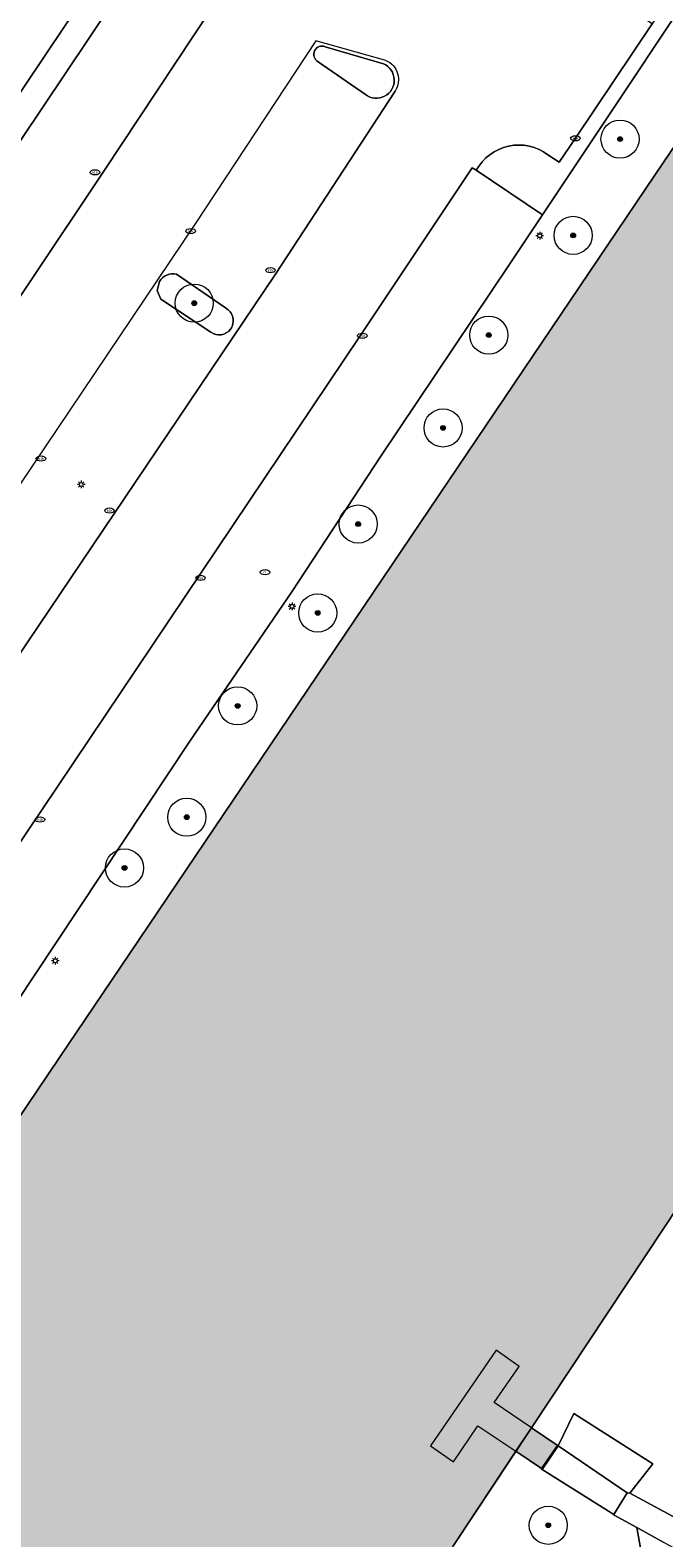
# Model space of a CAD drawing. Header units: metres. Extents: x 125349 to 128236, y 501602 to 503797.
# Tile 300 of 656: x 126467 to 126500, y 502109 to 502188. Entities that reach past the tile are written whole.
import ezdxf
from ezdxf.enums import TextEntityAlignment as Align

# ---------------------------------------------------------------- set-up
doc = ezdxf.new("R2010")
doc.units = ezdxf.units.M
doc.layers.get('0').update_dxf_attribs({"linetype": 'CONTINUOUS'})
for name, color, linetype, lineweight in [('B-WE-GK-BESCHOEIING-G', 130, 'GK-BESCHOEIING-SO', 18), ('B-WE-GR-BEPLANTING_CULTUUR_BODEMBEDEKKER-GV', 90, 'CONTINUOUS', 18), ('B-WE-GR-BEPLANTING_CULTUUR_BOSPLANTSOEN-GV', 90, 'CONTINUOUS', 18), ('B-WE-GR-BEPLANTING_CULTUUR_HEESTERS-GV', 90, 'CONTINUOUS', 18), ('B-WE-GR-BOOM-S-500', 90, 'CONTINUOUS', 18), ('B-WE-IE-MEUBILAIR-S', 7, 'CONTINUOUS', 18), ('B-WE-KW-KUNSTWERK_STEIGER-GV', 170, 'CONTINUOUS', 18), ('B-WE-OG-TERREIN_BEGROEID-GV', 7, 'CONTINUOUS', 18), ('B-WE-OG-WATER-GV', 130, 'CONTINUOUS', 18), ('B-WE-VH-GESLOTENVERHARDING_BETON-GV', 10, 'CONTINUOUS', 18), ('B-WE-VH-OPENVERHARDING-GV', 90, 'CONTINUOUS', 18), ('B-WE-VH-OPENVERHARDING_BETONSTRAATSTEEN-GV', 90, 'CONTINUOUS', 18)]:
    doc.layers.add(name, color=color, linetype=linetype, lineweight=lineweight)
doc.layers.add('B-WE-KW-KUNSTWERK_STEIGER-V', color=7, linetype='CONTINUOUS', lineweight=18, true_color=0x000000)
doc.layers.add('B-WE-OG-WATER-V', color=7, linetype='CONTINUOUS', lineweight=18, true_color=0xbee8ff)
doc.styles.add('NLCS-ISO', font='NLCS-ISO.ttf')
doc.linetypes.add('GK-BESCHOEIING-SO', pattern='A,18,-3,[1,NLCS.SHX,S=0.6,R=0,X=0,Y=0],-3', length=24)

# ---------------------------------------------------------------- blocks, each defined once
blk = doc.blocks.new('SIE-MEUBILAIR_PAAL_LICHTMAST-SO')
for points in [[(-0.62, 0), (-1, 0)], [(-0.71, 0.71), (-0.44, 0.44)], [(0, 1), (0, 0.62)], [(0.44, 0.44), (0.71, 0.71)], [(1, 0), (0.62, 0)], [(-0.71, -0.71), (-0.44, -0.44)], [(0, -0.62), (0, -1)], [(0.44, -0.44), (0.71, -0.71)]]:
    blk.add_lwpolyline(points)
blk.add_circle((0, 0), 0.5)
blk = doc.blocks.new('SIE-MEUBILAIR_PUT_KOLK-SO')
blk.add_ellipse((0, 0), major_axis=(1.25, 0), ratio=0.54)
at = {"style": 'NLCS-ISO'}
blk.add_text('klk', height=0.75, dxfattribs=at).set_placement((0.03, 0), align=Align.MIDDLE_CENTER)
blk = doc.blocks.new('SIE-MEUBILAIR_PUT_RIOOLPUT-SO')
blk.add_ellipse((0, 0), major_axis=(1.25, 0), ratio=0.54)
at = {"style": 'NLCS-ISO'}
blk.add_text('ri', height=0.75, dxfattribs=at).set_placement((-0.04, 0.07), align=Align.MIDDLE_CENTER)
blk = doc.blocks.new('SGR-BOOM_01-SO')
at = {"linetype": 'ByBlock', "lineweight": 18}
h = blk.add_hatch(color=0, dxfattribs=at)
h.dxf.hatch_style = 1
edge = h.paths.add_edge_path()
edge.add_arc((0, 0), 0.25, 0, 360)
at = {"color": 0, "linetype": 'ByBlock', "lineweight": 18}
for radius in [2, 0.25]:
    blk.add_circle((0, 0), radius, dxfattribs=at)

msp = doc.modelspace()

# ---------------------------------------------------------------- hatches: boundary and pattern name
at = {"layer": 'B-WE-KW-KUNSTWERK_STEIGER-V'}
msp.add_hatch(color=256, dxfattribs=at).paths.add_polyline_path([(126492.238, 502114.03), (126493.581, 502113.132), (126494.43, 502114.332), (126493.058, 502115.264), (126491.098, 502116.595), (126492.409, 502118.47), (126491.21, 502119.321), (126487.76, 502114.325), (126488.971, 502113.484), (126490.238, 502115.367)])
at = {"layer": 'B-WE-OG-WATER-V'}
h = msp.add_hatch(color=256, dxfattribs=at)
edge = h.paths.add_edge_path()
edge.add_line((126389.484, 502044.893), (126392.388, 502045.459))
edge.add_line((126392.388, 502045.459), (126410.497, 502051.379))
edge.add_line((126410.497, 502051.379), (126413.384, 502052.012))
edge.add_line((126413.384, 502052.012), (126416.905, 502051.3))
edge.add_line((126416.905, 502051.3), (126419.923, 502049.827))
edge.add_arc((126395.34, 502017.534), 40.585, 48.04649, 52.71926, ccw=False)
edge.add_line((126422.472, 502047.717), (126422.846, 502047.655))
edge.add_arc((126419.865, 502042.616), 5.855, 51.78977, 59.39829, ccw=False)
edge.add_arc((126419.834, 502042.576), 5.905, 36.41778, 51.78626, ccw=False)
edge.add_arc((126419.857, 502042.605), 5.87, -5.3749, 36.3277, ccw=False)
edge.add_arc((126417.62, 502042.787), 8.114, 337.64078, 354.82547, ccw=False)
edge.add_line((126425.124, 502039.7), (126427.998, 502039.125))
edge.add_line((126427.998, 502039.125), (126430.403, 502038.652))
edge.add_line((126430.403, 502038.652), (126433.368, 502038.079))
edge.add_arc((126440.708, 502035.629), 7.738, 130.95435, 161.54094, ccw=False)
edge.add_arc((126440.693, 502035.653), 7.71, 122.22889, 130.98526, ccw=False)
edge.add_arc((126439.109, 502038.158), 4.746, 62.05962, 122.18257, ccw=False)
edge.add_arc((126464.77, 502087.578), 50.939, 242.60677, 264.63973)
edge.add_line((126460.011, 502036.862), (126500, 502034.008))
edge.add_line((126500, 502034.008), (126502.402, 502033.851))
edge.add_line((126502.402, 502033.851), (126513.909, 502033.081))
edge.add_line((126513.909, 502033.081), (126527.359, 502032.345))
edge.add_line((126527.359, 502032.345), (126528.303, 502032.254))
edge.add_line((126528.303, 502032.254), (126529.26, 502032.16))
edge.add_arc((126515.984, 501953.998), 79.282, 78.52228, 80.3602, ccw=False)
edge.add_arc((126526.804, 502010.204), 22.054, 68.57404, 77.01281, ccw=False)
edge.add_arc((126522.306, 501996.324), 36.629, 64.69913, 69.95619, ccw=False)
edge.add_arc((126538.592, 502030.274), 1.048, 232.8651, 281.87705)
edge.add_arc((126538.412, 502030.669), 1.474, 285.57046, 315.29148)
edge.add_arc((126533.437, 502034.93), 8.022, 318.66583, 328.64549)
edge.add_arc((126536.598, 502032.865), 4.249, 330.23683, 340.62883)
edge.add_arc((126539.01, 502032.196), 1.76, 335.15666, 353.62136)
edge.add_arc((126538.94, 502032.104), 1.822, 356.73258, 373.97907)
edge.add_arc((126535.067, 502029.333), 6.491, 29.65314, 41.09275)
edge.add_arc((126536.134, 502030.183), 5.128, 41.76576, 59.26264)
edge.add_arc((126530.918, 502020.961), 15.723, 60.10176, 68.59493)
edge.add_arc((126526.384, 502007.826), 29.611, 69.70315, 75.88017)
edge.add_arc((126527.796, 502014.813), 22.494, 75.02592, 84.10829)
edge.add_line((126530.105, 502037.188), (126502.367, 502038.902))
edge.add_line((126502.367, 502038.902), (126500, 502039.058))
edge.add_line((126500, 502039.058), (126483.601, 502040.113))
edge.add_line((126483.601, 502040.113), (126467.49, 502041.15))
edge.add_line((126467.49, 502041.15), (126465.424, 502041.283))
edge.add_arc((126466.495, 502057.524), 16.276, 243.61735, 266.22834, ccw=False)
edge.add_arc((126469.245, 502061.001), 20.634, 206.34257, 241.06459, ccw=False)
edge.add_arc((126462.053, 502056.274), 12.136, 155.31543, 201.40349, ccw=False)
edge.add_line((126451.026, 502061.342), (126452.621, 502063.744))
edge.add_line((126452.621, 502063.744), (126454.526, 502066.613))
edge.add_line((126454.526, 502066.613), (126477.599, 502101.356))
edge.add_arc((126486.08, 502094.616), 10.833, 130.80024, 141.5217, ccw=False)
edge.add_line((126479.001, 502102.816), (126486.966, 502107.296))
edge.add_arc((126484.558, 502111.973), 5.261, 297.24086, 326.96085)
edge.add_line((126488.968, 502109.105), (126492.238, 502114.03))
edge.add_line((126492.238, 502114.03), (126493.058, 502115.264))
edge.add_line((126493.058, 502115.264), (126500, 502125.72))
edge.add_line((126500, 502125.72), (126500.749, 502126.851))
edge.add_line((126500.749, 502126.851), (126502.377, 502129.307))
edge.add_line((126502.377, 502129.307), (126505.166, 502133.418))
edge.add_line((126505.166, 502133.418), (126510.468, 502141.234))
edge.add_line((126510.468, 502141.234), (126518.513, 502153.296))
edge.add_line((126518.513, 502153.296), (126521.647, 502157.971))
edge.add_line((126521.647, 502157.971), (126522.638, 502159.45))
edge.add_line((126522.638, 502159.45), (126525.033, 502163.022))
edge.add_line((126525.033, 502163.022), (126522.864, 502175.946))
edge.add_line((126522.864, 502175.946), (126521.58, 502183.594))
edge.add_line((126521.58, 502183.594), (126518.607, 502185.589))
edge.add_line((126518.607, 502185.589), (126516.323, 502187.122))
edge.add_line((126516.323, 502187.122), (126515.015, 502187.999))
edge.add_line((126515.015, 502187.999), (126502.19, 502184.774))
edge.add_line((126502.19, 502184.774), (126500, 502181.561))
edge.add_line((126500, 502181.561), (126471.507, 502139.392))
edge.add_line((126471.507, 502139.392), (126468.313, 502134.665))
edge.add_line((126468.313, 502134.665), (126463.072, 502126.908))
edge.add_line((126463.072, 502126.908), (126459.857, 502122.066))
edge.add_line((126459.857, 502122.066), (126458.177, 502119.535))
edge.add_line((126458.177, 502119.535), (126448.532, 502105.009))
edge.add_line((126448.532, 502105.009), (126443.712, 502097.749))
edge.add_line((126443.712, 502097.749), (126431.478, 502079.324))
edge.add_line((126431.478, 502079.324), (126428.07, 502074.19))
edge.add_line((126428.07, 502074.19), (126419.351, 502061.059))
edge.add_line((126419.351, 502061.059), (126418.03, 502059.069))
edge.add_line((126418.03, 502059.069), (126415.228, 502058.226))
edge.add_line((126415.228, 502058.226), (126412.278, 502058.034))
edge.add_line((126412.278, 502058.034), (126409.812, 502058.118))
edge.add_line((126409.812, 502058.118), (126406.575, 502057.634))
edge.add_line((126406.575, 502057.634), (126394.465, 502053.079))
edge.add_line((126394.465, 502053.079), (126387.822, 502050.879))
edge.add_line((126387.822, 502050.879), (126387.919, 502050.756))
edge.add_line((126387.919, 502050.756), (126386.181, 502048.769))
edge.add_line((126386.181, 502048.769), (126388.839, 502045.017))
edge.add_line((126388.839, 502045.017), (126388.995, 502044.797))
edge.add_line((126388.995, 502044.797), (126389.484, 502044.893))

# ---------------------------------------------------------------- linework, layer by layer
at = {"layer": 'B-WE-GK-BESCHOEIING-G', "flags": 128}
for points in [[(126425.124, 502039.7), (126425.501, 502040.856), (126425.701, 502042.055), (126425.701, 502043.159), (126425.494, 502044.243), (126425.087, 502045.27), (126424.495, 502046.202), (126423.739, 502047.006), (126422.846, 502047.655), (126422.472, 502047.717), (126416.057, 502052.435), (126410.115, 502051.94), (126398.327, 502048.266), (126389.717, 502045.031), (126386.484, 502044.98), (126384.037, 502046.427), (126384.258, 502047.921), (126384.478, 502048.337), (126384.733, 502048.732), (126385.021, 502049.104), (126385.34, 502049.45), (126385.687, 502049.767), (126386.06, 502050.053), (126386.456, 502050.307), (126386.872, 502050.526), (126387.306, 502050.708), (126394.465, 502053.079), (126406.575, 502057.634), (126409.812, 502058.118), (126412.278, 502058.034), (126415.228, 502058.226), (126418.03, 502059.069), (126463.072, 502126.908), (126500, 502181.561), (126502.19, 502184.774), (126515.015, 502187.999)], [(126521.58, 502183.594), (126525.033, 502163.021), (126518.513, 502153.296), (126510.468, 502141.234), (126502.377, 502129.307), (126500, 502125.72), (126488.968, 502109.105), (126488.409, 502108.389), (126487.735, 502107.78), (126486.966, 502107.296), (126479.001, 502102.816), (126477.599, 502101.356), (126451.026, 502061.342)]]:
    msp.add_lwpolyline(points, dxfattribs=at)
at = {"layer": 'B-WE-GR-BEPLANTING_CULTUUR_BODEMBEDEKKER-GV'}
for points in [[(126482.249, 502187.601, 0.947276), (126481.868, 502186.815)], [(126484.353, 502185.093, 1.125115), (126485.297, 502186.707)], [(126474.45, 502175.679, 0.337006), (126473.551, 502175.296)], [(126477.279, 502172.8, 0.450754), (126477.023, 502173.914)], [(126476.238, 502172.644, 0.403467), (126477.279, 502172.8)]]:
    msp.add_lwpolyline(points, format="xyb", dxfattribs=at)
at = {"layer": 'B-WE-GR-BEPLANTING_CULTUUR_BODEMBEDEKKER-GV', "flags": 128}
for points in [[(126485.297, 502186.707), (126482.249, 502187.601)], [(126481.868, 502186.815), (126484.353, 502185.093)], [(126477.023, 502173.914), (126474.45, 502175.679)], [(126473.551, 502175.296), (126473.437, 502174.822), (126473.617, 502174.369), (126476.238, 502172.644)]]:
    msp.add_lwpolyline(points, dxfattribs=at)
at = {"layer": 'B-WE-GR-BEPLANTING_CULTUUR_BOSPLANTSOEN-GV', "flags": 128}
for points in [[(126505.528, 502194.752), (126504.486, 502195.075), (126493.638, 502178.79), (126491.894, 502176.182), (126485.162, 502166.151), (126480.495, 502159.047), (126475.137, 502151.234), (126468.16, 502140.702), (126457.336, 502124.429), (126457.985, 502122.377), (126458.305, 502122.488), (126459.229, 502122.475), (126459.857, 502122.066), (126463.072, 502126.908), (126468.313, 502134.665), (126471.507, 502139.392), (126500, 502181.561), (126502.19, 502184.774), (126502.487, 502185.21), (126504, 502187.454), (126509.336, 502191.81), (126505.379, 502194.502)], [(126494.46, 502114.321), (126498.082, 502111.86), (126498.217, 502111.837), (126499.415, 502113.371), (126495.282, 502116.016)]]:
    msp.add_lwpolyline(points, close=True, dxfattribs=at)
for points in [[(126492.238, 502114.03), (126488.968, 502109.105)], [(126493.617, 502113.077), (126493.581, 502113.132), (126492.238, 502114.03)], [(126496.855, 502092.831), (126500, 502097.566), (126499.087, 502098.165), (126495.419, 502102.661), (126498.86, 502108.464), (126498.588, 502110.038), (126497.401, 502110.694), (126497.38, 502110.728), (126493.617, 502113.077)]]:
    msp.add_lwpolyline(points, dxfattribs=at)
at = {"layer": 'B-WE-GR-BEPLANTING_CULTUUR_HEESTERS-GV', "flags": 128}
for points in [[(126493.638, 502178.79), (126504.486, 502195.075), (126503.744, 502195.305), (126500, 502189.72), (126499.781, 502189.393), (126499.38, 502188.796), (126495.362, 502182.802), (126494.512, 502181.556), (126493.923, 502181.943)], [(126490.165, 502181.128), (126493.638, 502178.79)]]:
    msp.add_lwpolyline(points, dxfattribs=at)
msp.add_lwpolyline([(126437.055, 502137.419), (126436.77, 502137.746), (126436.664, 502138.176), (126436.73, 502138.548), (126436.96, 502138.862), (126450.114, 502158.593), (126457.013, 502168.811), (126459.248, 502172.188), (126458.757, 502172.481), (126459.845, 502174.094), (126460.288, 502173.793), (126471.023, 502189.773), (126469.633, 502190.268), (126449.608, 502160.425), (126426.48, 502125.835), (126426.385, 502125.693), (126428.567, 502124.246), (126433.438, 502131.584), (126436.332, 502129.677), (126439.496, 502134.419), (126436.402, 502136.527)], close=True, dxfattribs=at)
at = {"layer": 'B-WE-GR-BEPLANTING_CULTUUR_HEESTERS-GV'}
msp.add_lwpolyline([(126493.923, 502181.943, 0.455347), (126490.165, 502181.128)], format="xyb", dxfattribs=at)
at = {"layer": 'B-WE-KW-KUNSTWERK_STEIGER-GV', "flags": 128}
msp.add_lwpolyline([(126492.238, 502114.03), (126493.581, 502113.132), (126494.43, 502114.332), (126493.058, 502115.264), (126491.098, 502116.595), (126492.409, 502118.47), (126491.21, 502119.321), (126487.76, 502114.325), (126488.971, 502113.484), (126490.238, 502115.367)], close=True, dxfattribs=at)
at = {"layer": 'B-WE-OG-TERREIN_BEGROEID-GV', "flags": 128}
msp.add_lwpolyline([(126500.749, 502126.851), (126500, 502125.72), (126493.058, 502115.264), (126494.46, 502114.321), (126495.282, 502116.016), (126499.415, 502113.371), (126498.217, 502111.837), (126500, 502110.87), (126506.769, 502107.201)], dxfattribs=at)
msp.add_lwpolyline([(126500, 502097.566), (126504.778, 502094.434), (126510.477, 502102.983), (126506.151, 502105.853), (126500, 502109.256), (126498.588, 502110.038), (126498.86, 502108.464), (126495.419, 502102.661), (126499.087, 502098.165)], close=True, dxfattribs=at)
at = {"layer": 'B-WE-OG-WATER-GV', "flags": 128}
for points in [[(126502.19, 502184.774), (126500, 502181.561), (126471.507, 502139.392), (126468.313, 502134.665), (126463.072, 502126.908), (126459.857, 502122.066), (126458.177, 502119.535), (126448.532, 502105.009)], [(126488.968, 502109.105), (126492.238, 502114.03), (126493.058, 502115.264), (126500, 502125.72), (126500.749, 502126.851)]]:
    msp.add_lwpolyline(points, dxfattribs=at)
at = {"layer": 'B-WE-VH-GESLOTENVERHARDING_BETON-GV', "flags": 128}
msp.add_lwpolyline([(126493.058, 502115.264), (126492.238, 502114.03), (126493.581, 502113.132), (126493.617, 502113.077), (126494.46, 502114.321)], close=True, dxfattribs=at)
at = {"layer": 'B-WE-VH-OPENVERHARDING-GV', "flags": 128}
msp.add_lwpolyline([(126494.46, 502114.321), (126493.617, 502113.077), (126497.38, 502110.728), (126498.082, 502111.86)], close=True, dxfattribs=at)
at = {"layer": 'B-WE-VH-OPENVERHARDING_BETONSTRAATSTEEN-GV', "flags": 128}
for points in [[(126477.644, 502193.956), (126475.026, 502195.731), (126471.023, 502189.773), (126460.288, 502173.793), (126459.845, 502174.094), (126458.757, 502172.481), (126459.248, 502172.188), (126457.013, 502168.811), (126450.114, 502158.593), (126436.96, 502138.862), (126436.73, 502138.548), (126436.664, 502138.176), (126436.77, 502137.746), (126437.055, 502137.419), (126440.025, 502135.325), (126470.628, 502181.074), (126477.186, 502190.987), (126478.858, 502193.512), (126490.625, 502190.047)], [(126490.625, 502190.047), (126478.858, 502193.512), (126477.186, 502190.987), (126470.628, 502181.074), (126440.025, 502135.325), (126443.855, 502132.719), (126444.106, 502132.622), (126451.866, 502127.411), (126452.723, 502126.821)], [(126493.923, 502181.943), (126494.512, 502181.556), (126495.362, 502182.802), (126499.38, 502188.796), (126494.272, 502192.092), (126493.033, 502190.248)], [(126383.768, 502062.143), (126411.629, 502103.738), (126412.534, 502105.086), (126414.542, 502108.079), (126414.752, 502108.392), (126419.83, 502115.945), (126426.385, 502125.693), (126426.48, 502125.835), (126449.608, 502160.425), (126469.633, 502190.268)], [(126485.427, 502186.885), (126481.754, 502187.902), (126475.416, 502178.317), (126448.44, 502138.273)], [(126482.249, 502187.601), (126485.297, 502186.707)], [(126484.353, 502185.093), (126481.868, 502186.815)], [(126448.44, 502138.273), (126452.521, 502135.52), (126479.637, 502175.682), (126485.903, 502185.278)], [(126485.903, 502185.278), (126479.637, 502175.682), (126452.521, 502135.52)], [(126452.723, 502126.821), (126453.176, 502126.509), (126484.079, 502172.46), (126489.951, 502181.261), (126490.165, 502181.128)], [(126493.638, 502178.79), (126490.165, 502181.128), (126489.951, 502181.261), (126484.079, 502172.46), (126453.176, 502126.509), (126455.294, 502125.051), (126456.148, 502124.467), (126456.502, 502124.314)], [(126457.336, 502124.429), (126468.16, 502140.702), (126475.137, 502151.234), (126480.495, 502159.047), (126485.162, 502166.151), (126491.894, 502176.182), (126493.638, 502178.79)], [(126474.45, 502175.679), (126477.023, 502173.914)], [(126476.238, 502172.644), (126473.617, 502174.369), (126473.437, 502174.822), (126473.551, 502175.296)], [(126553.668, 502163.263), (126551.759, 502164.54), (126550.041, 502162.032), (126545.801, 502164.986), (126506.769, 502107.201), (126500, 502110.87), (126498.217, 502111.837), (126498.082, 502111.86)], [(126498.082, 502111.86), (126497.38, 502110.728), (126497.401, 502110.694), (126498.588, 502110.038), (126500, 502109.256)]]:
    msp.add_lwpolyline(points, dxfattribs=at)
at = {"layer": 'B-WE-VH-OPENVERHARDING_BETONSTRAATSTEEN-GV'}
for points in [[(126481.868, 502186.815, -0.947276), (126482.249, 502187.601)], [(126485.427, 502186.885, -0.46914), (126485.903, 502185.278)], [(126485.297, 502186.707, -1.125115), (126484.353, 502185.093)], [(126490.165, 502181.128, -0.455347), (126493.923, 502181.943)], [(126473.551, 502175.296, -0.337006), (126474.45, 502175.679)], [(126477.023, 502173.914, -0.450754), (126477.279, 502172.8)], [(126477.279, 502172.8, -0.403467), (126476.238, 502172.644)]]:
    msp.add_lwpolyline(points, format="xyb", dxfattribs=at)

# ---------------------------------------------------------------- block references
at = {"layer": 'B-WE-GR-BOOM-S-500', "xscale": 0.5, "yscale": 0.5, "zscale": 0.5}
for p in [(126497.703, 502182.758), (126495.244, 502177.717), (126475.374, 502174.168), (126490.819, 502172.493), (126488.423, 502167.631), (126483.971, 502162.597), (126481.852, 502157.94), (126477.652, 502153.074), (126474.985, 502147.244), (126471.718, 502144.584), (126493.937, 502110.157)]:
    msp.add_blockref('SGR-BOOM_01-SO', p, dxfattribs=at)
at = {"layer": 'B-WE-IE-MEUBILAIR-S', "xscale": 0.2, "yscale": 0.2, "zscale": 0.2}
for name, p in [('SIE-MEUBILAIR_PUT_KOLK-SO', (126495.362, 502182.802)), ('SIE-MEUBILAIR_PUT_KOLK-SO', (126470.171, 502181.018)), ('SIE-MEUBILAIR_PUT_KOLK-SO', (126475.189, 502177.939)), ('SIE-MEUBILAIR_PAAL_LICHTMAST-SO', (126493.492, 502177.701)), ('SIE-MEUBILAIR_PUT_KOLK-SO', (126479.372, 502175.894)), ('SIE-MEUBILAIR_PUT_KOLK-SO', (126484.19, 502172.457)), ('SIE-MEUBILAIR_PUT_KOLK-SO', (126467.342, 502166.027)), ('SIE-MEUBILAIR_PAAL_LICHTMAST-SO', (126469.451, 502164.67)), ('SIE-MEUBILAIR_PUT_KOLK-SO', (126470.934, 502163.303)), ('SIE-MEUBILAIR_PUT_KOLK-SO', (126475.702, 502159.777)), ('SIE-MEUBILAIR_PUT_RIOOLPUT-SO', (126479.087, 502160.076)), ('SIE-MEUBILAIR_PAAL_LICHTMAST-SO', (126480.503, 502158.284)), ('SIE-MEUBILAIR_PUT_KOLK-SO', (126467.29, 502147.122)), ('SIE-MEUBILAIR_PAAL_LICHTMAST-SO', (126468.09, 502139.723))]:
    msp.add_blockref(name, p, dxfattribs=at)

doc.saveas('drawing.dxf')
